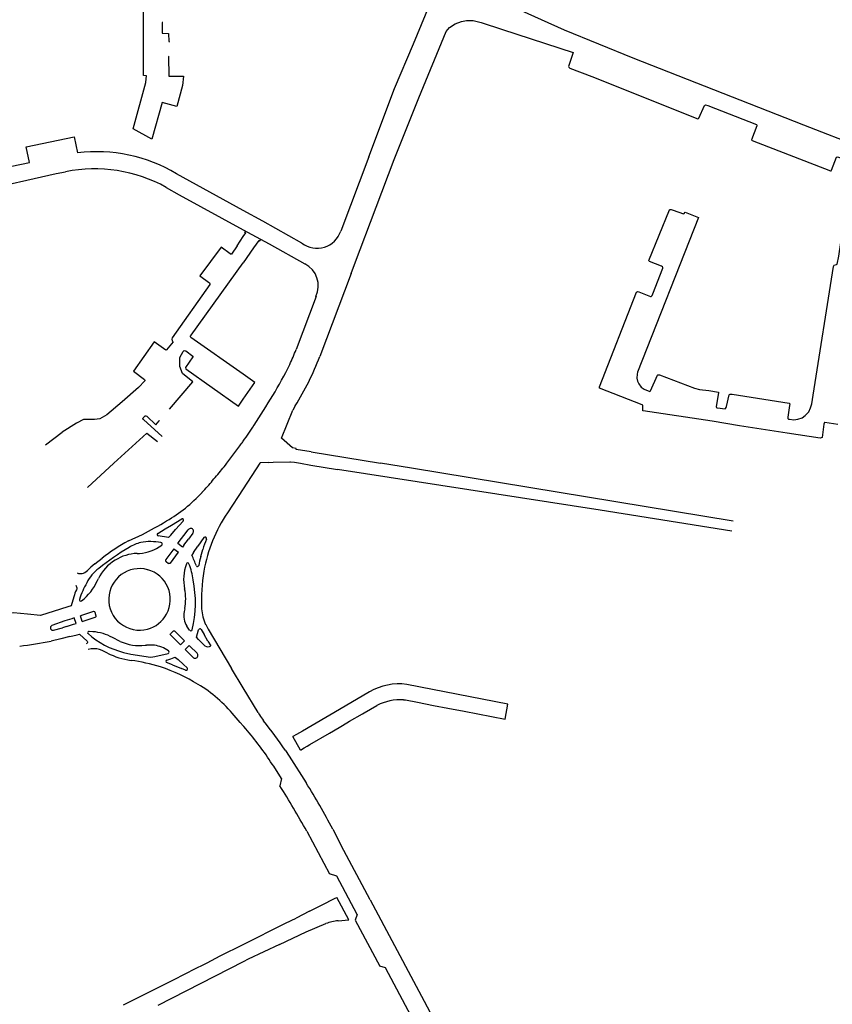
# Model space of a CAD drawing. Extents: x 148869 to 161638, y 453607 to 469810.
# Tile 1039 of 1056: x 159120.26 to 159122.89, y 459879.06 to 459882.26. Entities that reach past the tile are written whole.
import ezdxf

# ---------------------------------------------------------------- set-up
doc = ezdxf.new("R2010")
doc.units = 0
doc.layers.add('LKI_V01_KANTRIJWEG', color=252, linetype='CONTINUOUS')

msp = doc.modelspace()

# ---------------------------------------------------------------- linework, layer by layer
at = {"layer": 'LKI_V01_KANTRIJWEG'}
for p, q in [((159121.3901, 459881.814), (159121.2993, 459881.5727)), ((159121.3901, 459881.814), (159121.2993, 459881.5727)), ((159120.9831, 459881.6397), (159120.7669, 459881.759)), ((159120.9831, 459881.6397), (159120.7669, 459881.759)), ((159122.4592, 459881.6173), (159122.262, 459881.1151)), ((159122.4592, 459881.6173), (159122.262, 459881.1151)), ((159122.4161, 459881.634), (159122.4592, 459881.6173)), ((159122.4161, 459881.634), (159122.4592, 459881.6173)), ((159120.9632, 459881.5249), (159120.9831, 459881.5549)), ((159120.9632, 459881.5249), (159120.9831, 459881.5549)), ((159120.9831, 459881.5549), (159120.9915, 459881.5668)), ((159120.9831, 459881.5549), (159120.9915, 459881.5668)), ((159121.0339, 459881.5429), (159121.016, 459881.5185)), ((159121.0339, 459881.5429), (159121.016, 459881.5185)), ((159121.016, 459881.5185), (159120.9831, 459881.4695)), ((159121.016, 459881.5185), (159120.9831, 459881.4695)), ((159121.3333, 459881.4352), (159121.2318, 459881.166)), ((159121.3333, 459881.4352), (159121.2318, 459881.166)), ((159121.2191, 459881.3604), (159121.1547, 459881.1885)), ((159121.2191, 459881.3604), (159121.1547, 459881.1885)), ((159120.9677, 459881.0053), (159120.9831, 459881.0272)), ((159120.9677, 459881.0053), (159120.9831, 459881.0272)), ((159121.1519, 459881.0059), (159121.1438, 459880.992)), ((159121.1519, 459881.0059), (159121.1438, 459880.992)), ((159121.1072, 459880.9007), (159121.1438, 459880.992)), ((159121.1072, 459880.9007), (159121.1438, 459880.992)), ((159120.6595, 459880.9613), (159120.7202, 459880.9067)), ((159120.6595, 459880.9613), (159120.7202, 459880.9067)), ((159120.7109, 459880.9569), (159120.712, 459880.9582)), ((159120.7109, 459880.9569), (159120.712, 459880.9582)), ((159120.342, 459880.8789), (159120.3954, 459880.92)), ((159120.342, 459880.8789), (159120.3954, 459880.92)), ((159120.5635, 459880.8195), (159120.6707, 459880.9172)), ((159120.5635, 459880.8195), (159120.6707, 459880.9172)), ((159120.6707, 459880.9172), (159120.7051, 459880.8903)), ((159120.6707, 459880.9172), (159120.7051, 459880.8903)), ((159120.9297, 459880.8195), (159120.972, 459880.8759)), ((159120.9297, 459880.8195), (159120.972, 459880.8759)), ((159120.972, 459880.8759), (159120.9744, 459880.8792)), ((159120.972, 459880.8759), (159120.9744, 459880.8792)), ((159120.9744, 459880.8792), (159120.9768, 459880.8825)), ((159120.9744, 459880.8792), (159120.9768, 459880.8825)), ((159120.9768, 459880.8825), (159120.9792, 459880.8859)), ((159120.9768, 459880.8825), (159120.9792, 459880.8859)), ((159120.9792, 459880.8859), (159120.9816, 459880.8892)), ((159120.9792, 459880.8859), (159120.9816, 459880.8892)), ((159120.9816, 459880.8892), (159120.9831, 459880.8912)), ((159120.9816, 459880.8892), (159120.9831, 459880.8912)), ((159121.1429, 459880.8695), (159121.1072, 459880.9007)), ((159121.1429, 459880.8695), (159121.1072, 459880.9007)), ((159121.2032, 459880.8566), (159121.1542, 459880.8644)), ((159121.2032, 459880.8566), (159121.1542, 459880.8644)), ((159121.2032, 459880.8566), (159121.4282, 459880.8195)), ((159121.2032, 459880.8566), (159121.4282, 459880.8195)), ((159120.5635, 459880.8195), (159120.4778, 459880.7414)), ((159120.5635, 459880.8195), (159120.4778, 459880.7414)), ((159120.9171, 459880.8036), (159120.9211, 459880.8086)), ((159120.9171, 459880.8036), (159120.9211, 459880.8086)), ((159120.9211, 459880.8086), (159120.9252, 459880.8137)), ((159120.9211, 459880.8086), (159120.9252, 459880.8137)), ((159120.9252, 459880.8137), (159120.9297, 459880.8195)), ((159120.9252, 459880.8137), (159120.9297, 459880.8195)), ((159121.0373, 459880.8195), (159120.9831, 459880.7368)), ((159121.0373, 459880.8195), (159120.9831, 459880.7368)), ((159121.0384, 459880.8212), (159121.0373, 459880.8195)), ((159121.0384, 459880.8212), (159121.0373, 459880.8195)), ((159121.064, 459880.8218), (159121.0384, 459880.8212)), ((159121.064, 459880.8218), (159121.0384, 459880.8212)), ((159121.064, 459880.8218), (159121.0797, 459880.8229)), ((159121.064, 459880.8218), (159121.0797, 459880.8229)), ((159121.1367, 459880.8243), (159121.1488, 459880.8228)), ((159121.1367, 459880.8243), (159121.1488, 459880.8228)), ((159121.1488, 459880.8228), (159121.1684, 459880.8195)), ((159121.1488, 459880.8228), (159121.1684, 459880.8195)), ((159121.1684, 459880.8195), (159121.2018, 459880.8139)), ((159121.1684, 459880.8195), (159121.2018, 459880.8139)), ((159121.2018, 459880.8139), (159121.2885, 459880.7995)), ((159121.2018, 459880.8139), (159121.2885, 459880.7995)), ((159120.8923, 459880.7736), (159120.8964, 459880.7785)), ((159120.8923, 459880.7736), (159120.8964, 459880.7785)), ((159120.8964, 459880.7785), (159120.9006, 459880.7835)), ((159120.8964, 459880.7785), (159120.9006, 459880.7835)), ((159120.9006, 459880.7835), (159120.9047, 459880.7885)), ((159120.9006, 459880.7835), (159120.9047, 459880.7885)), ((159120.9047, 459880.7885), (159120.9089, 459880.7935)), ((159120.9047, 459880.7885), (159120.9089, 459880.7935)), ((159120.9089, 459880.7935), (159120.913, 459880.7985)), ((159120.9089, 459880.7935), (159120.913, 459880.7985)), ((159120.913, 459880.7985), (159120.9171, 459880.8036)), ((159120.913, 459880.7985), (159120.9171, 459880.8036)), ((159122.1405, 459880.6676), (159121.2885, 459880.7995)), ((159122.1405, 459880.6676), (159121.2885, 459880.7995)), ((159120.8624, 459880.7394), (159120.8667, 459880.7442)), ((159120.8624, 459880.7394), (159120.8667, 459880.7442)), ((159120.8667, 459880.7442), (159120.871, 459880.7491)), ((159120.8667, 459880.7442), (159120.871, 459880.7491)), ((159120.871, 459880.7491), (159120.8753, 459880.7539)), ((159120.871, 459880.7491), (159120.8753, 459880.7539)), ((159120.8753, 459880.7539), (159120.8796, 459880.7588)), ((159120.8753, 459880.7539), (159120.8796, 459880.7588)), ((159120.8796, 459880.7588), (159120.8838, 459880.7637)), ((159120.8796, 459880.7588), (159120.8838, 459880.7637)), ((159120.8838, 459880.7637), (159120.8881, 459880.7686)), ((159120.8838, 459880.7637), (159120.8881, 459880.7686)), ((159120.8881, 459880.7686), (159120.8923, 459880.7736)), ((159120.8881, 459880.7686), (159120.8923, 459880.7736)), ((159120.8493, 459880.725), (159120.8537, 459880.7297)), ((159120.8493, 459880.725), (159120.8537, 459880.7297)), ((159120.8537, 459880.7297), (159120.8581, 459880.7345)), ((159120.8537, 459880.7297), (159120.8581, 459880.7345)), ((159120.8581, 459880.7345), (159120.8624, 459880.7394)), ((159120.8581, 459880.7345), (159120.8624, 459880.7394)), ((159120.9831, 459880.7368), (159120.932, 459880.6588)), ((159120.9831, 459880.7368), (159120.932, 459880.6588)), ((159122.5673, 459880.5992), (159122.1405, 459880.6676)), ((159122.5673, 459880.5992), (159122.1405, 459880.6676)), ((159120.7886, 459880.6319), (159120.7638, 459880.6043)), ((159120.7886, 459880.6319), (159120.7638, 459880.6043)), ((159120.6105, 459880.5677), (159120.656, 459880.5888)), ((159120.6105, 459880.5677), (159120.656, 459880.5888)), ((159120.706, 459880.5922), (159120.7302, 459880.6064)), ((159120.706, 459880.5922), (159120.7302, 459880.6064)), ((159120.7477, 459880.5863), (159120.7638, 459880.6043)), ((159120.7477, 459880.5863), (159120.7638, 459880.6043)), ((159120.8196, 459880.5927), (159120.8053, 459880.5734)), ((159120.8196, 459880.5927), (159120.8053, 459880.5734)), ((159120.7907, 459880.5542), (159120.8053, 459880.5734)), ((159120.7907, 459880.5542), (159120.8053, 459880.5734)), ((159120.8221, 459880.5304), (159120.8359, 459880.5503)), ((159120.8221, 459880.5304), (159120.8359, 459880.5503)), ((159120.8551, 459880.5785), (159120.8359, 459880.5503)), ((159120.8551, 459880.5785), (159120.8359, 459880.5503)), ((159120.6386, 459880.5272), (159120.6464, 459880.5272)), ((159120.6386, 459880.5272), (159120.6464, 459880.5272)), ((159120.7581, 459880.5423), (159120.7317, 459880.5071)), ((159120.7581, 459880.5423), (159120.7317, 459880.5071)), ((159120.7467, 459880.4954), (159120.7731, 459880.5309)), ((159120.7467, 459880.4954), (159120.7731, 459880.5309)), ((159120.7581, 459880.5423), (159120.7731, 459880.5309)), ((159120.7581, 459880.5423), (159120.7731, 459880.5309)), ((159120.8221, 459880.5304), (159120.8163, 459880.5218)), ((159120.8221, 459880.5304), (159120.8163, 459880.5218)), ((159120.8451, 459880.517), (159120.8516, 459880.54)), ((159120.8451, 459880.517), (159120.8516, 459880.54)), ((159120.5015, 459880.4935), (159120.525, 459880.5115)), ((159120.5015, 459880.4935), (159120.525, 459880.5115)), ((159120.7326, 459880.5009), (159120.7406, 459880.4947)), ((159120.7326, 459880.5009), (159120.7406, 459880.4947)), ((159120.51, 459880.4388), (159120.5134, 459880.4453)), ((159120.51, 459880.4388), (159120.5134, 459880.4453)), ((159120.325, 459880.3259), (159120.283, 459880.3298)), ((159120.325, 459880.3259), (159120.283, 459880.3298)), ((159120.3907, 459880.3466), (159120.325, 459880.3259)), ((159120.3907, 459880.3466), (159120.325, 459880.3259)), ((159120.4137, 459880.3537), (159120.3907, 459880.3466)), ((159120.4137, 459880.3537), (159120.3907, 459880.3466)), ((159120.4972, 459880.3384), (159120.4554, 459880.3245)), ((159120.4972, 459880.3384), (159120.4554, 459880.3245)), ((159120.7933, 459880.3479), (159120.7915, 459880.3382)), ((159120.7933, 459880.3479), (159120.7915, 459880.3382)), ((159120.404, 459880.308), (159120.3625, 459880.2929)), ((159120.404, 459880.308), (159120.3625, 459880.2929)), ((159120.427, 459880.3154), (159120.404, 459880.308)), ((159120.427, 459880.3154), (159120.404, 459880.308)), ((159120.461, 459880.3065), (159120.4554, 459880.3245)), ((159120.461, 459880.3065), (159120.4554, 459880.3245)), ((159120.461, 459880.3065), (159120.5028, 459880.3204)), ((159120.461, 459880.3065), (159120.5028, 459880.3204)), ((159120.368, 459880.2781), (159120.3966, 459880.2857)), ((159120.368, 459880.2781), (159120.3966, 459880.2857)), ((159120.4101, 459880.2902), (159120.3966, 459880.2857)), ((159120.4101, 459880.2902), (159120.3966, 459880.2857)), ((159120.4765, 459880.2421), (159120.4523, 459880.265)), ((159120.4765, 459880.2421), (159120.4523, 459880.265)), ((159120.4952, 459880.2732), (159120.4833, 459880.2739)), ((159120.4952, 459880.2732), (159120.4833, 459880.2739)), ((159120.7613, 459880.2746), (159120.7926, 459880.2439)), ((159120.7613, 459880.2746), (159120.7926, 459880.2439)), ((159120.8092, 459880.2781), (159120.8, 459880.2912)), ((159120.8092, 459880.2781), (159120.8, 459880.2912)), ((159120.8467, 459880.2806), (159120.8568, 459880.2637)), ((159120.8467, 459880.2806), (159120.8568, 459880.2637)), ((159120.8687, 459880.2428), (159120.8568, 459880.2637)), ((159120.8687, 459880.2428), (159120.8568, 459880.2637)), ((159120.5842, 459880.2418), (159120.5595, 459880.2544)), ((159120.5842, 459880.2418), (159120.5595, 459880.2544)), ((159120.7794, 459880.2306), (159120.7477, 459880.2616)), ((159120.7794, 459880.2306), (159120.7477, 459880.2616)), ((159120.7794, 459880.2306), (159120.7926, 459880.2439)), ((159120.7794, 459880.2306), (159120.7926, 459880.2439)), ((159120.8687, 459880.2428), (159120.8784, 459880.2274)), ((159120.8687, 459880.2428), (159120.8784, 459880.2274)), ((159120.6648, 459880.2291), (159120.6691, 459880.2296)), ((159120.6648, 459880.2291), (159120.6691, 459880.2296)), ((159120.6962, 459880.1929), (159120.7396, 459880.2028)), ((159120.6962, 459880.1929), (159120.7396, 459880.2028)), ((159120.8, 459880.21), (159120.8172, 459880.1932)), ((159120.8, 459880.21), (159120.8172, 459880.1932)), ((159120.7538, 459880.1662), (159120.7346, 459880.1728)), ((159120.7538, 459880.1662), (159120.7346, 459880.1728)), ((159120.8199, 459880.1903), (159120.8172, 459880.1932)), ((159120.8199, 459880.1903), (159120.8172, 459880.1932)), ((159120.7538, 459880.1662), (159120.7831, 459880.1535)), ((159120.7538, 459880.1662), (159120.7831, 459880.1535)), ((159120.7963, 459880.1484), (159120.7831, 459880.1535)), ((159120.7963, 459880.1484), (159120.7831, 459880.1535)), ((159120.9831, 459880.091), (159120.9455, 459880.1539)), ((159120.9831, 459880.091), (159120.9455, 459880.1539)), ((159121.0312, 459880.0106), (159120.9831, 459880.091)), ((159121.0312, 459880.0106), (159120.9831, 459880.091)), ((159121.5479, 459880.0441), (159121.6006, 459880.0338)), ((159121.5479, 459880.0441), (159121.6006, 459880.0338)), ((159121.0312, 459880.0106), (159121.0361, 459880.0031)), ((159121.0312, 459880.0106), (159121.0361, 459880.0031)), ((159121.3698, 459880.0067), (159121.3752, 459880.0099)), ((159121.3698, 459880.0067), (159121.3752, 459880.0099)), ((159121.3752, 459880.0099), (159121.4168, 459880.0342)), ((159121.3752, 459880.0099), (159121.4168, 459880.0342)), ((159121.6006, 459880.0338), (159121.6463, 459880.0254)), ((159121.6006, 459880.0338), (159121.6463, 459880.0254)), ((159121.6463, 459880.0254), (159121.7001, 459880.015)), ((159121.6463, 459880.0254), (159121.7001, 459880.015)), ((159121.7001, 459880.015), (159121.7436, 459880.007)), ((159121.7001, 459880.015), (159121.7436, 459880.007)), ((159120.9736, 459879.9786), (159120.954, 459880.001)), ((159120.9736, 459879.9786), (159120.954, 459880.001)), ((159120.9831, 459879.9678), (159120.9736, 459879.9786)), ((159120.9831, 459879.9678), (159120.9736, 459879.9786)), ((159121.3049, 459879.9688), (159121.3282, 459879.9824)), ((159121.3049, 459879.9688), (159121.3282, 459879.9824)), ((159121.3282, 459879.9824), (159121.3698, 459880.0067)), ((159121.3282, 459879.9824), (159121.3698, 459880.0067)), ((159120.9831, 459879.9678), (159120.9854, 459879.9651)), ((159120.9831, 459879.9678), (159120.9854, 459879.9651)), ((159120.9912, 459879.9584), (159120.9854, 459879.9651)), ((159120.9912, 459879.9584), (159120.9854, 459879.9651)), ((159120.997, 459879.9515), (159120.9912, 459879.9584)), ((159120.997, 459879.9515), (159120.9912, 459879.9584)), ((159121.0027, 459879.9447), (159120.997, 459879.9515)), ((159121.0027, 459879.9447), (159120.997, 459879.9515)), ((159121.0084, 459879.9378), (159121.0027, 459879.9447)), ((159121.0084, 459879.9378), (159121.0027, 459879.9447)), ((159121.165, 459879.9448), (159121.1554, 459879.9393)), ((159121.165, 459879.9448), (159121.1554, 459879.9393)), ((159121.1748, 459879.9507), (159121.165, 459879.9448)), ((159121.1748, 459879.9507), (159121.165, 459879.9448)), ((159121.1994, 459879.9071), (159121.2631, 459879.9444)), ((159121.1994, 459879.9071), (159121.2631, 459879.9444)), ((159121.014, 459879.9308), (159121.0084, 459879.9378)), ((159121.014, 459879.9308), (159121.0084, 459879.9378)), ((159121.0196, 459879.9238), (159121.014, 459879.9308)), ((159121.0196, 459879.9238), (159121.014, 459879.9308)), ((159121.0251, 459879.9168), (159121.0196, 459879.9238)), ((159121.0251, 459879.9168), (159121.0196, 459879.9238)), ((159121.0305, 459879.9097), (159121.0251, 459879.9168)), ((159121.0305, 459879.9097), (159121.0251, 459879.9168)), ((159121.1554, 459879.9393), (159121.1438, 459879.9329)), ((159121.1554, 459879.9393), (159121.1438, 459879.9329)), ((159121.1689, 459879.8893), (159121.1438, 459879.9329)), ((159121.1689, 459879.8893), (159121.1438, 459879.9329)), ((159121.0359, 459879.9025), (159121.0305, 459879.9097)), ((159121.0359, 459879.9025), (159121.0305, 459879.9097)), ((159121.0412, 459879.8954), (159121.0359, 459879.9025)), ((159121.0412, 459879.8954), (159121.0359, 459879.9025)), ((159121.0465, 459879.8881), (159121.0412, 459879.8954)), ((159121.0465, 459879.8881), (159121.0412, 459879.8954)), ((159121.0517, 459879.8809), (159121.0465, 459879.8881)), ((159121.0517, 459879.8809), (159121.0465, 459879.8881)), ((159121.0569, 459879.8736), (159121.0517, 459879.8809)), ((159121.0569, 459879.8736), (159121.0517, 459879.8809)), ((159121.1689, 459879.8893), (159121.1806, 459879.8961)), ((159121.1689, 459879.8893), (159121.1806, 459879.8961)), ((159121.1806, 459879.8961), (159121.1903, 459879.9018)), ((159121.1806, 459879.8961), (159121.1903, 459879.9018)), ((159121.1903, 459879.9018), (159121.1994, 459879.9071)), ((159121.1903, 459879.9018), (159121.1994, 459879.9071)), ((159121.062, 459879.8662), (159121.0569, 459879.8736)), ((159121.062, 459879.8662), (159121.0569, 459879.8736)), ((159121.067, 459879.8588), (159121.062, 459879.8662)), ((159121.067, 459879.8588), (159121.062, 459879.8662)), ((159121.072, 459879.8514), (159121.067, 459879.8588)), ((159121.072, 459879.8514), (159121.067, 459879.8588)), ((159121.0769, 459879.8439), (159121.072, 459879.8514)), ((159121.0769, 459879.8439), (159121.072, 459879.8514)), ((159121.0818, 459879.8364), (159121.0769, 459879.8439)), ((159121.0818, 459879.8364), (159121.0769, 459879.8439)), ((159121.1075, 459879.7965), (159121.0818, 459879.8364)), ((159121.1075, 459879.7965), (159121.0818, 459879.8364)), ((159121.1075, 459879.7965), (159121.1017, 459879.7733)), ((159121.1075, 459879.7965), (159121.1017, 459879.7733)), ((159121.1889, 459879.626), (159121.2627, 459879.4871)), ((159121.1889, 459879.626), (159121.2627, 459879.4871)), ((159121.2733, 459879.6324), (159121.3012, 459879.5799)), ((159121.2733, 459879.6324), (159121.3012, 459879.5799)), ((159121.3948, 459879.4037), (159121.3012, 459879.5799)), ((159121.3948, 459879.4037), (159121.3012, 459879.5799)), ((159121.2864, 459879.4799), (159121.2627, 459879.4871)), ((159121.2864, 459879.4799), (159121.2627, 459879.4871)), ((159121.3522, 459879.3558), (159121.2864, 459879.4799)), ((159121.3522, 459879.3558), (159121.2864, 459879.4799)), ((159121.2371, 459879.3861), (159121.2809, 459879.4082)), ((159121.2371, 459879.3861), (159121.2809, 459879.4082)), ((159121.2809, 459879.4082), (159121.2868, 459879.4112)), ((159121.2809, 459879.4082), (159121.2868, 459879.4112)), ((159121.3251, 459879.3383), (159121.2868, 459879.4112)), ((159121.3251, 459879.3383), (159121.2868, 459879.4112)), ((159121.3948, 459879.4037), (159121.6425, 459878.9394)), ((159121.3948, 459879.4037), (159121.6425, 459878.9394)), ((159121.1983, 459879.3664), (159121.2266, 459879.3803)), ((159121.1983, 459879.3664), (159121.2266, 459879.3803)), ((159121.2266, 459879.3803), (159121.2371, 459879.3861)), ((159121.2266, 459879.3803), (159121.2371, 459879.3861)), ((159121.1983, 459879.3664), (159121.1543, 459879.3443)), ((159121.1983, 459879.3664), (159121.1543, 459879.3443)), ((159121.291, 459879.3355), (159121.3251, 459879.3383)), ((159121.291, 459879.3355), (159121.3251, 459879.3383)), ((159120.9831, 459879.2023), (159120.7065, 459879.0605)), ((159120.9831, 459879.2023), (159120.7065, 459879.0605)), ((159121.4444, 459879.183), (159121.4266, 459879.1886)), ((159121.4444, 459879.183), (159121.4266, 459879.1886)), ((159121.6537, 459878.7904), (159121.4444, 459879.183)), ((159121.6537, 459878.7904), (159121.4444, 459879.183))]:
    msp.add_line(p, q, dxfattribs=at)
for points in [[(159121.3901, 459881.814), (159121.474, 459882.0355), (159121.5358, 459882.1804), (159121.6211, 459882.3879), (159121.729, 459882.6262), (159121.8173, 459882.816), (159121.8533, 459882.8921)], [(159121.3901, 459881.814), (159121.474, 459882.0355), (159121.5358, 459882.1804), (159121.6211, 459882.3879), (159121.729, 459882.6262), (159121.8173, 459882.816), (159121.8533, 459882.8921)], [(159121.7276, 459882.4241), (159121.722, 459882.4066), (159121.7243, 459882.3919), (159121.7332, 459882.3731), (159121.7517, 459882.3541), (159121.7743, 459882.3395), (159121.8532, 459882.3026), (159122.0243, 459882.2254), (159122.247, 459882.1351), (159122.8001, 459881.9175), (159122.9892, 459881.8444), (159122.9959, 459881.8436), (159123.0945, 459881.8554), (159123.0967, 459881.8509), (159123.1006, 459881.8477), (159123.1596, 459881.8246), (159123.6114, 459881.6477), (159123.8182, 459881.5661), (159123.8461, 459881.5537), (159123.8997, 459881.5273), (159123.9609, 459881.4942), (159124.0126, 459881.4636), (159124.0832, 459881.4199), (159124.1312, 459881.3876)], [(159121.7276, 459882.4241), (159121.722, 459882.4066), (159121.7243, 459882.3919), (159121.7332, 459882.3731), (159121.7517, 459882.3541), (159121.7743, 459882.3395), (159121.8532, 459882.3026), (159122.0243, 459882.2254), (159122.247, 459882.1351), (159122.8001, 459881.9175), (159122.9892, 459881.8444), (159122.9959, 459881.8436), (159123.0945, 459881.8554), (159123.0967, 459881.8509), (159123.1006, 459881.8477), (159123.1596, 459881.8246), (159123.6114, 459881.6477), (159123.8182, 459881.5661), (159123.8461, 459881.5537), (159123.8997, 459881.5273), (159123.9609, 459881.4942), (159124.0126, 459881.4636), (159124.0832, 459881.4199), (159124.1312, 459881.3876)], [(159120.6265, 459881.9049), (159120.667, 459882.0551), (159120.668, 459882.0666), (159120.669, 459882.0771), (159120.6591, 459882.0781), (159120.6593, 459882.3193), (159120.6449, 459882.3343), (159120.6269, 459882.3343), (159120.6255, 459882.3528), (159120.611, 459882.3533), (159120.6105, 459882.3878), (159120.61, 459882.3868)], [(159120.6265, 459881.9049), (159120.667, 459882.0551), (159120.668, 459882.0666), (159120.669, 459882.0771), (159120.6591, 459882.0781), (159120.6593, 459882.3193), (159120.6449, 459882.3343), (159120.6269, 459882.3343), (159120.6255, 459882.3528), (159120.611, 459882.3533), (159120.6105, 459882.3878), (159120.61, 459882.3868)], [(159120.7221, 459882.2493), (159120.7204, 459882.2493), (159120.7204, 459882.2148), (159120.7409, 459882.2141), (159120.7413, 459882.1877), (159120.7435, 459882.1869)], [(159120.7221, 459882.2493), (159120.7204, 459882.2493), (159120.7204, 459882.2148), (159120.7409, 459882.2141), (159120.7413, 459882.1877), (159120.7435, 459882.1869)], [(159121.6411, 459882.2202), (159121.6525, 459882.2339), (159121.6707, 459882.2452), (159121.6907, 459882.2527), (159121.7071, 459882.256), (159121.7285, 459882.256), (159121.7542, 459882.2495), (159121.824, 459882.2273), (159122.0529, 459882.1524), (159122.0384, 459882.1064), (159122.0391, 459882.1042), (159122.0419, 459882.1019), (159122.1132, 459882.0741), (159122.4578, 459881.9375), (159122.4593, 459881.9379), (159122.4604, 459881.9388), (159122.4792, 459881.9808), (159122.482, 459881.9828), (159122.4899, 459881.9806), (159122.6477, 459881.9186), (159122.6487, 459881.9169), (159122.6486, 459881.9148), (159122.6319, 459881.8689), (159122.634, 459881.8673), (159122.8879, 459881.7687), (159122.8894, 459881.7686)], [(159121.6411, 459882.2202), (159121.6525, 459882.2339), (159121.6707, 459882.2452), (159121.6907, 459882.2527), (159121.7071, 459882.256), (159121.7285, 459882.256), (159121.7542, 459882.2495), (159121.824, 459882.2273), (159122.0529, 459882.1524), (159122.0384, 459882.1064), (159122.0391, 459882.1042), (159122.0419, 459882.1019), (159122.1132, 459882.0741), (159122.4578, 459881.9375), (159122.4593, 459881.9379), (159122.4604, 459881.9388), (159122.4792, 459881.9808), (159122.482, 459881.9828), (159122.4899, 459881.9806), (159122.6477, 459881.9186), (159122.6487, 459881.9169), (159122.6486, 459881.9148), (159122.6319, 459881.8689), (159122.634, 459881.8673), (159122.8879, 459881.7687), (159122.8894, 459881.7686)], [(159121.4146, 459881.6504), (159121.4728, 459881.8055), (159121.5522, 459882.0057), (159121.6411, 459882.2202)], [(159121.4146, 459881.6504), (159121.4728, 459881.8055), (159121.5522, 459882.0057), (159121.6411, 459882.2202)], [(159120.7429, 459882.1384), (159120.741, 459882.1392), (159120.7414, 459882.0757), (159120.7898, 459882.0759), (159120.7858, 459882.0449), (159120.7673, 459881.9771), (159120.7202, 459881.99), (159120.6866, 459881.8715), (159120.6265, 459881.9049)], [(159120.7429, 459882.1384), (159120.741, 459882.1392), (159120.7414, 459882.0757), (159120.7898, 459882.0759), (159120.7858, 459882.0449), (159120.7673, 459881.9771), (159120.7202, 459881.99), (159120.6866, 459881.8715), (159120.6265, 459881.9049)], [(159120.1429, 459881.7648), (159120.2894, 459881.7957), (159120.2794, 459881.846), (159120.4347, 459881.8791), (159120.4459, 459881.827)], [(159120.1429, 459881.7648), (159120.2894, 459881.7957), (159120.2794, 459881.846), (159120.4347, 459881.8791), (159120.4459, 459881.827)], [(159122.8894, 459881.7686), (159122.8908, 459881.7702), (159122.9073, 459881.8125), (159122.9101, 459881.8139), (159122.9135, 459881.8132), (159122.9531, 459881.7981), (159122.9545, 459881.7965), (159122.9564, 459881.791)], [(159122.8894, 459881.7686), (159122.8908, 459881.7702), (159122.9073, 459881.8125), (159122.9101, 459881.8139), (159122.9135, 459881.8132), (159122.9531, 459881.7981), (159122.9545, 459881.7965), (159122.9564, 459881.791)], [(159120.1654, 459881.7126), (159120.2811, 459881.7383), (159120.3768, 459881.7592), (159120.4071, 459881.7651)], [(159120.1654, 459881.7126), (159120.2811, 459881.7383), (159120.3768, 459881.7592), (159120.4071, 459881.7651)], [(159120.7332, 459881.7148), (159120.775, 459881.691), (159120.9831, 459881.5769)], [(159120.7332, 459881.7148), (159120.775, 459881.691), (159120.9831, 459881.5769)], [(159122.7547, 459881.0073), (159122.7493, 459880.9695), (159122.7497, 459880.9653), (159122.7518, 459880.9631), (159122.7545, 459880.9622), (159122.7683, 459880.9609), (159122.7821, 459880.9628), (159122.7959, 459880.9675), (159122.8056, 459880.9744), (159122.8173, 459880.9867), (159122.8229, 459880.9994), (159122.8268, 459881.0123), (159122.8317, 459881.0403), (159122.8977, 459881.4585), (159122.8991, 459881.4626), (159122.9074, 459881.4641), (159122.9094, 459881.4657), (159122.9142, 459881.4919), (159122.9293, 459881.5874), (159122.9478, 459881.7083)], [(159122.7547, 459881.0073), (159122.7493, 459880.9695), (159122.7497, 459880.9653), (159122.7518, 459880.9631), (159122.7545, 459880.9622), (159122.7683, 459880.9609), (159122.7821, 459880.9628), (159122.7959, 459880.9675), (159122.8056, 459880.9744), (159122.8173, 459880.9867), (159122.8229, 459880.9994), (159122.8268, 459881.0123), (159122.8317, 459881.0403), (159122.8977, 459881.4585), (159122.8991, 459881.4626), (159122.9074, 459881.4641), (159122.9094, 459881.4657), (159122.9142, 459881.4919), (159122.9293, 459881.5874), (159122.9478, 459881.7083)], [(159121.1735, 459881.5341), (159121.0467, 459881.6046), (159120.9831, 459881.6397)], [(159121.1735, 459881.5341), (159121.0467, 459881.6046), (159120.9831, 459881.6397)], [(159121.3333, 459881.4352), (159121.3439, 459881.4644), (159121.4146, 459881.6504)], [(159121.3333, 459881.4352), (159121.3439, 459881.4644), (159121.4146, 459881.6504)], [(159122.5921, 459880.9411), (159122.504, 459880.9558), (159122.2797, 459880.9894), (159122.2788, 459880.9901), (159122.2789, 459881.0079), (159122.2769, 459881.0096), (159122.1387, 459881.063), (159122.1382, 459881.0648), (159122.1385, 459881.068), (159122.2588, 459881.3751), (159122.2605, 459881.3763), (159122.2621, 459881.3764), (159122.2662, 459881.3753), (159122.3044, 459881.3609), (159122.306, 459881.361), (159122.3089, 459881.3636), (159122.3117, 459881.3697), (159122.3437, 459881.4526), (159122.3437, 459881.4547), (159122.3427, 459881.4564), (159122.3393, 459881.4588), (159122.3004, 459881.4739), (159122.2991, 459881.4758), (159122.2989, 459881.4776), (159122.3658, 459881.6417), (159122.3681, 459881.6431), (159122.3711, 459881.6431), (159122.377, 459881.6413)], [(159122.5921, 459880.9411), (159122.504, 459880.9558), (159122.2797, 459880.9894), (159122.2788, 459880.9901), (159122.2789, 459881.0079), (159122.2769, 459881.0096), (159122.1387, 459881.063), (159122.1382, 459881.0648), (159122.1385, 459881.068), (159122.2588, 459881.3751), (159122.2605, 459881.3763), (159122.2621, 459881.3764), (159122.2662, 459881.3753), (159122.3044, 459881.3609), (159122.306, 459881.361), (159122.3089, 459881.3636), (159122.3117, 459881.3697), (159122.3437, 459881.4526), (159122.3437, 459881.4547), (159122.3427, 459881.4564), (159122.3393, 459881.4588), (159122.3004, 459881.4739), (159122.2991, 459881.4758), (159122.2989, 459881.4776), (159122.3658, 459881.6417), (159122.3681, 459881.6431), (159122.3711, 459881.6431), (159122.377, 459881.6413)], [(159122.377, 459881.6413), (159122.4109, 459881.6287), (159122.4131, 459881.6297), (159122.4161, 459881.634)], [(159122.377, 459881.6413), (159122.4109, 459881.6287), (159122.4131, 459881.6297), (159122.4161, 459881.634)], [(159120.9831, 459881.5769), (159121.0667, 459881.5314), (159121.1828, 459881.467)], [(159120.9831, 459881.5769), (159121.0667, 459881.5314), (159121.1828, 459881.467)], [(159120.9915, 459881.5668), (159120.9886, 459881.5686), (159120.9906, 459881.5729)], [(159120.9915, 459881.5668), (159120.9886, 459881.5686), (159120.9906, 459881.5729)], [(159121.0339, 459881.5429), (159121.0367, 459881.5413), (159121.0398, 459881.546)], [(159121.0339, 459881.5429), (159121.0367, 459881.5413), (159121.0398, 459881.546)], [(159120.9632, 459881.5249), (159120.9445, 459881.4985), (159120.9421, 459881.4984), (159120.9405, 459881.4989), (159120.9112, 459881.5204), (159120.8423, 459881.4275), (159120.8741, 459881.4045), (159120.8749, 459881.4024), (159120.8746, 459881.4001), (159120.7523, 459881.227), (159120.751, 459881.2219), (159120.7527, 459881.2172), (159120.7557, 459881.2141), (159120.734, 459881.1872), (159120.7318, 459881.1871), (159120.6941, 459881.2133), (159120.6267, 459881.1179), (159120.6629, 459881.0917), (159120.6642, 459881.0894), (159120.664, 459881.0866), (159120.6439, 459881.0657), (159120.5906, 459881.0194), (159120.5402, 459880.9769), (159120.5183, 459880.964), (159120.5003, 459880.9617), (159120.4647, 459880.9613)], [(159120.9632, 459881.5249), (159120.9445, 459881.4985), (159120.9421, 459881.4984), (159120.9405, 459881.4989), (159120.9112, 459881.5204), (159120.8423, 459881.4275), (159120.8741, 459881.4045), (159120.8749, 459881.4024), (159120.8746, 459881.4001), (159120.7523, 459881.227), (159120.751, 459881.2219), (159120.7527, 459881.2172), (159120.7557, 459881.2141), (159120.734, 459881.1872), (159120.7318, 459881.1871), (159120.6941, 459881.2133), (159120.6267, 459881.1179), (159120.6629, 459881.0917), (159120.6642, 459881.0894), (159120.664, 459881.0866), (159120.6439, 459881.0657), (159120.5906, 459881.0194), (159120.5402, 459880.9769), (159120.5183, 459880.964), (159120.5003, 459880.9617), (159120.4647, 459880.9613)], [(159120.9831, 459881.109), (159120.8133, 459881.2279), (159120.8125, 459881.2303), (159120.8124, 459881.2327), (159120.814, 459881.2355), (159120.9831, 459881.4695)], [(159120.9831, 459881.109), (159120.8133, 459881.2279), (159120.8125, 459881.2303), (159120.8124, 459881.2327), (159120.814, 459881.2355), (159120.9831, 459881.4695)], [(159120.7434, 459880.9948), (159120.8194, 459881.0835), (159120.7859, 459881.1113), (159120.7775, 459881.1335), (159120.7773, 459881.1628), (159120.7887, 459881.1826), (159120.7918, 459881.1857), (159120.7969, 459881.1846), (159120.8196, 459881.1673), (159120.8196, 459881.1645), (159120.7955, 459881.13), (159120.7973, 459881.1256), (159120.9677, 459881.0053)], [(159120.7434, 459880.9948), (159120.8194, 459881.0835), (159120.7859, 459881.1113), (159120.7775, 459881.1335), (159120.7773, 459881.1628), (159120.7887, 459881.1826), (159120.7918, 459881.1857), (159120.7969, 459881.1846), (159120.8196, 459881.1673), (159120.8196, 459881.1645), (159120.7955, 459881.13), (159120.7973, 459881.1256), (159120.9677, 459881.0053)], [(159120.9831, 459881.0272), (159121.0212, 459881.0814), (159120.9831, 459881.109)], [(159120.9831, 459881.0272), (159121.0212, 459881.0814), (159120.9831, 459881.109)], [(159122.262, 459881.1151), (159122.2605, 459881.1086), (159122.2598, 459881.0955), (159122.262, 459881.0858), (159122.2663, 459881.077), (159122.2739, 459881.0667), (159122.2837, 459881.0601), (159122.2962, 459881.0542), (159122.3014, 459881.0528), (159122.3041, 459881.0551), (159122.3262, 459881.1053), (159122.328, 459881.1064), (159122.3327, 459881.1068), (159122.4464, 459881.0628), (159122.4631, 459881.0588), (159122.4934, 459881.0553), (159122.5241, 459881.0505), (159122.5245, 459881.0495), (159122.517, 459881.003), (159122.5176, 459881.0008), (159122.5186, 459881), (159122.521, 459880.9994), (159122.5458, 459880.9966), (159122.5474, 459880.9977), (159122.5494, 459881.0004), (159122.5507, 459881.0033), (159122.559, 459881.0419)], [(159122.262, 459881.1151), (159122.2605, 459881.1086), (159122.2598, 459881.0955), (159122.262, 459881.0858), (159122.2663, 459881.077), (159122.2739, 459881.0667), (159122.2837, 459881.0601), (159122.2962, 459881.0542), (159122.3014, 459881.0528), (159122.3041, 459881.0551), (159122.3262, 459881.1053), (159122.328, 459881.1064), (159122.3327, 459881.1068), (159122.4464, 459881.0628), (159122.4631, 459881.0588), (159122.4934, 459881.0553), (159122.5241, 459881.0505), (159122.5245, 459881.0495), (159122.517, 459881.003), (159122.5176, 459881.0008), (159122.5186, 459881), (159122.521, 459880.9994), (159122.5458, 459880.9966), (159122.5474, 459880.9977), (159122.5494, 459881.0004), (159122.5507, 459881.0033), (159122.559, 459881.0419)], [(159122.559, 459881.0419), (159122.5601, 459881.0428), (159122.5624, 459881.0433), (159122.5687, 459881.0433), (159122.7536, 459881.0142), (159122.7548, 459881.0135), (159122.7553, 459881.0121), (159122.7547, 459881.0073)], [(159122.559, 459881.0419), (159122.5601, 459881.0428), (159122.5624, 459881.0433), (159122.5687, 459881.0433), (159122.7536, 459881.0142), (159122.7548, 459881.0135), (159122.7553, 459881.0121), (159122.7547, 459881.0073)], [(159120.6595, 459880.9613), (159120.6579, 459880.9649), (159120.6582, 459880.9672), (159120.6653, 459880.9736), (159120.6676, 459880.9734), (159120.6703, 459880.9721), (159120.6999, 459880.944), (159120.7109, 459880.9569)], [(159120.6595, 459880.9613), (159120.6579, 459880.9649), (159120.6582, 459880.9672), (159120.6653, 459880.9736), (159120.6676, 459880.9734), (159120.6703, 459880.9721), (159120.6999, 459880.944), (159120.7109, 459880.9569)], [(159120.4647, 459880.9613), (159120.4421, 459880.9497), (159120.3954, 459880.92)], [(159120.4647, 459880.9613), (159120.4421, 459880.9497), (159120.3954, 459880.92)], [(159122.868, 459880.9516), (159122.867, 459880.9499), (159122.8662, 459880.9462), (159122.8602, 459880.9037), (159122.8577, 459880.9018), (159122.8546, 459880.9007), (159122.7473, 459880.9178), (159122.5921, 459880.9411)], [(159122.868, 459880.9516), (159122.867, 459880.9499), (159122.8662, 459880.9462), (159122.8602, 459880.9037), (159122.8577, 459880.9018), (159122.8546, 459880.9007), (159122.7473, 459880.9178), (159122.5921, 459880.9411)], [(159122.9117, 459880.9458), (159122.8689, 459880.9518), (159122.868, 459880.9516)], [(159122.9117, 459880.9458), (159122.8689, 459880.9518), (159122.868, 459880.9516)], [(159121.1542, 459880.8644), (159121.1547, 459880.8673), (159121.1429, 459880.8695)], [(159121.1542, 459880.8644), (159121.1547, 459880.8673), (159121.1429, 459880.8695)], [(159121.0797, 459880.8229), (159121.1337, 459880.8245), (159121.1367, 459880.8243)], [(159121.0797, 459880.8229), (159121.1337, 459880.8245), (159121.1367, 459880.8243)], [(159122.5725, 459880.6322), (159121.5291, 459880.8036), (159121.4282, 459880.8195)], [(159122.5725, 459880.6322), (159121.5291, 459880.8036), (159121.4282, 459880.8195)], [(159120.7302, 459880.6064), (159120.7507, 459880.619), (159120.7836, 459880.6396)], [(159120.7302, 459880.6064), (159120.7507, 459880.619), (159120.7836, 459880.6396)], [(159120.7477, 459880.5863), (159120.7404, 459880.5783), (159120.7072, 459880.5841)], [(159120.7477, 459880.5863), (159120.7404, 459880.5783), (159120.7072, 459880.5841)], [(159120.7756, 459880.5654), (159120.7902, 459880.5851), (159120.8045, 459880.604)], [(159120.7756, 459880.5654), (159120.7902, 459880.5851), (159120.8045, 459880.604)], [(159120.7907, 459880.5542), (159120.786, 459880.5479), (159120.7707, 459880.5592), (159120.7756, 459880.5654)], [(159120.7907, 459880.5542), (159120.786, 459880.5479), (159120.7707, 459880.5592), (159120.7756, 459880.5654)], [(159120.7467, 459880.4954), (159120.7446, 459880.494), (159120.7406, 459880.4947)], [(159120.7467, 459880.4954), (159120.7446, 459880.494), (159120.7406, 459880.4947)], [(159120.4441, 459880.464), (159120.4493, 459880.4622), (159120.4548, 459880.4615), (159120.4602, 459880.462)], [(159120.4441, 459880.464), (159120.4493, 459880.4622), (159120.4548, 459880.4615), (159120.4602, 459880.462)], [(159120.4397, 459880.424), (159120.4416, 459880.4213), (159120.4428, 459880.4184), (159120.4432, 459880.4152), (159120.4429, 459880.412), (159120.4419, 459880.4089)], [(159120.4397, 459880.424), (159120.4416, 459880.4213), (159120.4428, 459880.4184), (159120.4432, 459880.4152), (159120.4429, 459880.412), (159120.4419, 459880.4089)], [(159120.4338, 459880.3867), (159120.425, 459880.3573), (159120.4137, 459880.3537)], [(159120.4338, 459880.3867), (159120.425, 459880.3573), (159120.4137, 459880.3537)], [(159120.283, 459880.3298), (159120.2384, 459880.3342), (159120.194, 459880.3266)], [(159120.283, 459880.3298), (159120.2384, 459880.3342), (159120.194, 459880.3266)], [(159120.5028, 459880.3204), (159120.5045, 459880.3211), (159120.5056, 459880.3223), (159120.5061, 459880.3238), (159120.5028, 459880.3355), (159120.5019, 459880.3371), (159120.4989, 459880.3386), (159120.4972, 459880.3384)], [(159120.5028, 459880.3204), (159120.5045, 459880.3211), (159120.5056, 459880.3223), (159120.5061, 459880.3238), (159120.5028, 459880.3355), (159120.5019, 459880.3371), (159120.4989, 459880.3386), (159120.4972, 459880.3384)], [(159120.4101, 459880.2902), (159120.433, 459880.2974), (159120.4408, 459880.2999), (159120.4345, 459880.318), (159120.427, 459880.3154)], [(159120.4101, 459880.2902), (159120.433, 459880.2974), (159120.4408, 459880.2999), (159120.4345, 459880.318), (159120.427, 459880.3154)], [(159120.8613, 459880.2963), (159120.8697, 459880.2811), (159120.9455, 459880.1539)], [(159120.8613, 459880.2963), (159120.8697, 459880.2811), (159120.9455, 459880.1539)], [(159120.421, 459880.2575), (159120.4443, 459880.263), (159120.4523, 459880.265)], [(159120.421, 459880.2575), (159120.4443, 459880.263), (159120.4523, 459880.265)], [(159120.7477, 459880.2616), (159120.7465, 459880.2646), (159120.7469, 459880.2664), (159120.7566, 459880.2756), (159120.7584, 459880.2759), (159120.7599, 459880.2756), (159120.7613, 459880.2746)], [(159120.7477, 459880.2616), (159120.7465, 459880.2646), (159120.7469, 459880.2664), (159120.7566, 459880.2756), (159120.7584, 459880.2759), (159120.7599, 459880.2756), (159120.7613, 459880.2746)], [(159120.8586, 459880.2271), (159120.8383, 459880.2478), (159120.8314, 459880.2557), (159120.8384, 459880.2796)], [(159120.8586, 459880.2271), (159120.8383, 459880.2478), (159120.8314, 459880.2557), (159120.8384, 459880.2796)], [(159120.421, 459880.2575), (159120.391, 459880.2498), (159120.3597, 459880.2428)], [(159120.421, 459880.2575), (159120.391, 459880.2498), (159120.3597, 459880.2428)], [(159120.4765, 459880.2421), (159120.4776, 459880.2403), (159120.4779, 459880.2383), (159120.4773, 459880.2364), (159120.4759, 459880.2348), (159120.474, 459880.234)], [(159120.4765, 459880.2421), (159120.4776, 459880.2403), (159120.4779, 459880.2383), (159120.4773, 459880.2364), (159120.4759, 459880.2348), (159120.474, 459880.234)], [(159120.5423, 459880.2036), (159120.5257, 459880.2121), (159120.517, 459880.2153), (159120.5079, 459880.2172), (159120.4987, 459880.2178), (159120.4895, 459880.2171), (159120.4805, 459880.215)], [(159120.5423, 459880.2036), (159120.5257, 459880.2121), (159120.517, 459880.2153), (159120.5079, 459880.2172), (159120.4987, 459880.2178), (159120.4895, 459880.2171), (159120.4805, 459880.215)], [(159120.5946, 459880.2061), (159120.6189, 459880.2005), (159120.6682, 459880.1922)], [(159120.5946, 459880.2061), (159120.6189, 459880.2005), (159120.6682, 459880.1922)], [(159120.8, 459880.21), (159120.7943, 459880.2157), (159120.8075, 459880.2287), (159120.8133, 459880.2232)], [(159120.8, 459880.21), (159120.7943, 459880.2157), (159120.8075, 459880.2287), (159120.8133, 459880.2232)], [(159120.8133, 459880.2232), (159120.8304, 459880.2064), (159120.8334, 459880.2034)], [(159120.8133, 459880.2232), (159120.8304, 459880.2064), (159120.8334, 459880.2034)], [(159120.7595, 459880.19), (159120.7622, 459880.1904), (159120.7636, 459880.1899), (159120.7715, 459880.1826)], [(159120.7595, 459880.19), (159120.7622, 459880.1904), (159120.7636, 459880.1899), (159120.7715, 459880.1826)], [(159120.7715, 459880.1826), (159120.7889, 459880.1672), (159120.801, 459880.1563)], [(159120.7715, 459880.1826), (159120.7889, 459880.1672), (159120.801, 459880.1563)], [(159121.393, 459880.0777), (159121.295, 459880.0206), (159121.1748, 459879.9507)], [(159121.393, 459880.0777), (159121.295, 459880.0206), (159121.1748, 459879.9507)], [(159121.7436, 459880.007), (159121.8323, 459879.9892), (159121.8414, 459880.0383), (159121.5132, 459880.1021)], [(159121.7436, 459880.007), (159121.8323, 459879.9892), (159121.8414, 459880.0383), (159121.5132, 459880.1021)], [(159121.5032, 459880.0525), (159121.5093, 459880.0517), (159121.5479, 459880.0441)], [(159121.5032, 459880.0525), (159121.5093, 459880.0517), (159121.5479, 459880.0441)], [(159121.2631, 459879.9444), (159121.2937, 459879.9623), (159121.3049, 459879.9688)], [(159121.2631, 459879.9444), (159121.2937, 459879.9623), (159121.3049, 459879.9688)], [(159121.12, 459879.8876), (159121.1324, 459879.8691), (159121.1874, 459879.7824)], [(159121.12, 459879.8876), (159121.1324, 459879.8691), (159121.1874, 459879.7824)], [(159120.9831, 459879.2588), (159121.1203, 459879.328), (159121.1543, 459879.3443)], [(159120.9831, 459879.2588), (159121.1203, 459879.328), (159121.1543, 459879.3443)], [(159121.3522, 459879.3558), (159121.346, 459879.3372), (159121.4266, 459879.1886)], [(159121.3522, 459879.3558), (159121.346, 459879.3372), (159121.4266, 459879.1886)], [(159121.1004, 459879.2586), (159121.1871, 459879.299), (159121.2511, 459879.326)], [(159121.1004, 459879.2586), (159121.1871, 459879.299), (159121.2511, 459879.326)], [(159120.5947, 459879.0625), (159120.7466, 459879.1379), (159120.8052, 459879.1685), (159120.8176, 459879.175), (159120.8664, 459879.1991), (159120.9084, 459879.2211), (159120.9831, 459879.2588)], [(159120.5947, 459879.0625), (159120.7466, 459879.1379), (159120.8052, 459879.1685), (159120.8176, 459879.175), (159120.8664, 459879.1991), (159120.9084, 459879.2211), (159120.9831, 459879.2588)], [(159121.1004, 459879.2586), (159120.9994, 459879.2106), (159120.9831, 459879.2023)], [(159121.1004, 459879.2586), (159120.9994, 459879.2106), (159120.9831, 459879.2023)]]:
    msp.add_lwpolyline(points, dxfattribs=at)
for centre, radius, start, end in [((159120.5056, 459881.3172), 0.5133, 59.3965, 96.6755), ((159120.5056, 459881.3172), 0.5133, 59.3965, 96.6755), ((159120.5019, 459881.298), 0.4767, 60.9737, 101.4764), ((159120.5019, 459881.298), 0.4767, 60.9737, 101.4764), ((159121.2226, 459881.5983), 0.0809, 232.6421, 341.5281), ((159121.2226, 459881.5983), 0.0809, 232.6421, 341.5281), ((159121.1446, 459881.3945), 0.0819, 335.3634, 62.2652), ((159121.1446, 459881.3945), 0.0819, 335.3634, 62.2652), ((159120.4354, 459881.4669), 0.7712, 334.9436, 338.84), ((159120.4354, 459881.4669), 0.7712, 334.9436, 338.84), ((159120.2696, 459881.5463), 1.0346, 328.5132, 338.4341), ((159120.2696, 459881.5463), 1.0346, 328.5132, 338.4341), ((159119.9126, 459881.7437), 1.3624, 328.8697, 333.7098), ((159119.9126, 459881.7437), 1.3624, 328.8697, 333.7098), ((159118.0888, 459882.8602), 3.5008, 326.8089, 328.6592), ((159118.0888, 459882.8602), 3.5008, 326.8089, 328.6592), ((159120.0145, 459881.5818), 1.1895, 324.5135, 327.5644), ((159120.0145, 459881.5818), 1.1895, 324.5135, 327.5644), ((159120.4786, 459881.0678), 0.505, 300.4562, 317.2374), ((159120.4786, 459881.0678), 0.505, 300.4562, 317.2374), ((159121.3359, 459880.3853), 0.4878, 145.898, 170.0137), ((159121.3359, 459880.3853), 0.4878, 145.898, 170.0137), ((159120.2172, 459881.4696), 0.984, 296.4817, 301.7179), ((159120.2172, 459881.4696), 0.984, 296.4817, 301.7179), ((159120.7851, 459880.6351), 0.00471, 317.4875, 109.406), ((159120.7851, 459880.6351), 0.00471, 317.4875, 109.406), ((159120.7082, 459880.5884), 0.00443, 119.8171, 257.3061), ((159120.7082, 459880.5884), 0.00443, 119.8171, 257.3061), ((159120.8125, 459880.5989), 0.00943, 318.8299, 147.7715), ((159120.8125, 459880.5989), 0.00943, 318.8299, 147.7715), ((159120.9221, 459880.0007), 0.6469, 118.7862, 127.8577), ((159120.9221, 459880.0007), 0.6469, 118.7862, 127.8577), ((159120.692, 459880.4151), 0.1533, 105.7193, 120.9045), ((159120.692, 459880.4151), 0.1533, 105.7193, 120.9045), ((159120.6386, 459880.6591), 0.1321, 273.3797, 307.2868), ((159120.6386, 459880.6591), 0.1321, 273.3797, 307.2868), ((159120.6818, 459880.3922), 0.1733, 78.5378, 100.4172), ((159120.6818, 459880.3922), 0.1733, 78.5378, 100.4172), ((159120.7158, 459880.5576), 0.00454, 308.3438, 84.3508), ((159120.7158, 459880.5576), 0.00454, 308.3438, 84.3508), ((159121.5037, 459880.319), 0.6885, 158.2984, 161.2756), ((159121.5037, 459880.319), 0.6885, 158.2984, 161.2756), ((159120.859, 459880.5751), 0.00518, 343.2665, 137.6658), ((159120.859, 459880.5751), 0.00518, 343.2665, 137.6658), ((159121.0276, 459879.8403), 0.8189, 120.3935, 128.8155), ((159121.0276, 459879.8403), 0.8189, 120.3935, 128.8155), ((159120.645, 459880.3824), 0.145, 92.5078, 122.0959), ((159120.645, 459880.3824), 0.145, 92.5078, 122.0959), ((159120.4013, 459880.326), 0.4589, 20.545, 25.2535), ((159120.4013, 459880.326), 0.4589, 20.545, 25.2535), ((159120.5971, 459880.3667), 0.1588, 127.0172, 138.8469), ((159120.5971, 459880.3667), 0.1588, 127.0172, 138.8469), ((159120.6385, 459880.3861), 0.1385, 120.6373, 154.665), ((159120.6385, 459880.3861), 0.1385, 120.6373, 154.665), ((159120.7347, 459880.5043), 0.00405, 136.7579, 239.2712), ((159120.7347, 459880.5043), 0.00405, 136.7579, 239.2712), ((159120.9318, 459880.4426), 0.1421, 159.2387, 192.2748), ((159120.9318, 459880.4426), 0.1421, 159.2387, 192.2748), ((159120.803, 459880.4918), 0.00434, 21.2937, 163.3155), ((159120.803, 459880.4918), 0.00434, 21.2937, 163.3155), ((159120.6033, 459880.4116), 0.2195, 7.7225, 21.8714), ((159120.6033, 459880.4116), 0.2195, 7.7225, 21.8714), ((159120.8347, 459880.4882), 0.00387, 196.5493, 351.3411), ((159120.8347, 459880.4882), 0.00387, 196.5493, 351.3411), ((159121.3795, 459880.3828), 0.551, 165.9, 169.0341), ((159121.3795, 459880.3828), 0.551, 165.9, 169.0341), ((159120.4545, 459880.494), 0.0324, 280.2075, 315.3314), ((159120.4545, 459880.494), 0.0324, 280.2075, 315.3314), ((159120.5877, 459880.3778), 0.1244, 126.1258, 154.1486), ((159120.5877, 459880.3778), 0.1244, 126.1258, 154.1486), ((159120.6469, 459880.3775), 0.1003, 74.8743, 177.7554), ((159120.6469, 459880.3775), 0.1003, 74.8743, 177.7554), ((159120.6466, 459880.3779), 0.1, 331.6506, 74.6264), ((159120.6466, 459880.3779), 0.1, 331.6506, 74.6264), ((159121.3802, 459880.3768), 0.5329, 169.9369, 183.1551), ((159121.3802, 459880.3768), 0.5329, 169.9369, 183.1551), ((159120.7029, 459880.3015), 0.2621, 150.1233, 163.0591), ((159120.7029, 459880.3015), 0.2621, 150.1233, 163.0591), ((159120.3548, 459880.5075), 0.1697, 307.7537, 336.1168), ((159120.3548, 459880.5075), 0.1697, 307.7537, 336.1168), ((159120.4487, 459880.3683), 0.3793, 346.4414, 11.0645), ((159120.4487, 459880.3683), 0.3793, 346.4414, 11.0645), ((159120.5455, 459880.3586), 0.1151, 154.0712, 165.8758), ((159120.5455, 459880.3586), 0.1151, 154.0712, 165.8758), ((159120.6414, 459880.3793), 0.1551, 348.3343, 12.3409), ((159120.6414, 459880.3793), 0.1551, 348.3343, 12.3409), ((159120.4559, 459880.3763), 0.00405, 156.2674, 313.8313), ((159120.4559, 459880.3763), 0.00405, 156.2674, 313.8313), ((159120.6468, 459880.3783), 0.1002, 178.2204, 284.935), ((159120.6468, 459880.3783), 0.1002, 178.2204, 284.935), ((159120.6462, 459880.3786), 0.1007, 285.2535, 331.4132), ((159120.6462, 459880.3786), 0.1007, 285.2535, 331.4132), ((159120.854, 459880.3252), 0.0639, 168.3224, 212.2014), ((159120.854, 459880.3252), 0.0639, 168.3224, 212.2014), ((159121.0025, 459880.36), 0.155, 184.6591, 204.2666), ((159121.0025, 459880.36), 0.155, 184.6591, 204.2666), ((159120.3657, 459880.2856), 0.00789, 113.7534, 287.0267), ((159120.3657, 459880.2856), 0.00789, 113.7534, 287.0267), ((159120.4825, 459880.2698), 0.00416, 79.5077, 224.8476), ((159120.4825, 459880.2698), 0.00416, 79.5077, 224.8476), ((159120.6627, 459880.4741), 0.2765, 228.5402, 255.7449), ((159120.6627, 459880.4741), 0.2765, 228.5402, 255.7449), ((159120.4796, 459880.1005), 0.1734, 62.5532, 84.8299), ((159120.4796, 459880.1005), 0.1734, 62.5532, 84.8299), ((159120.8129, 459880.281), 0.0047, 216.8559, 340.1098), ((159120.8129, 459880.281), 0.0047, 216.8559, 340.1098), ((159120.8427, 459880.2784), 0.00451, 28.8818, 164.4656), ((159120.8427, 459880.2784), 0.00451, 28.8818, 164.4656), ((159120.1495, 459881.2272), 1.0066, 276.1908, 282.053), ((159120.1495, 459881.2272), 1.0066, 276.1908, 282.053), ((159120.647, 459880.3783), 0.1502, 245.3066, 276.8219), ((159120.647, 459880.3783), 0.1502, 245.3066, 276.8219), ((159120.658, 459880.4412), 0.2642, 244.0317, 261.5524), ((159120.658, 459880.4412), 0.2642, 244.0317, 261.5524), ((159120.6781, 459880.0115), 0.2183, 85.4834, 92.3778), ((159120.6781, 459880.0115), 0.2183, 85.4834, 92.3778), ((159120.6782, 459880.1194), 0.111, 55.9986, 81.1469), ((159120.6782, 459880.1194), 0.111, 55.9986, 81.1469), ((159120.7377, 459880.2074), 0.00491, 293.3051, 57.0248), ((159120.7377, 459880.2074), 0.00491, 293.3051, 57.0248), ((159120.8269, 459880.1966), 0.00943, 222.4933, 46.1313), ((159120.8269, 459880.1966), 0.00943, 222.4933, 46.1313), ((159120.8683, 459880.242), 0.0178, 236.8551, 304.6481), ((159120.8683, 459880.242), 0.0178, 236.8551, 304.6481), ((159120.5523, 459879.6485), 0.5355, 72.355, 82.824), ((159120.5523, 459879.6485), 0.5355, 72.355, 82.824), ((159120.6806, 459880.2546), 0.0636, 258.7939, 284.2704), ((159120.6806, 459880.2546), 0.0636, 258.7939, 284.2704), ((159120.7368, 459880.1769), 0.00462, 108.095, 240.9152), ((159120.7368, 459880.1769), 0.00462, 108.095, 240.9152), ((159120.7117, 459880.2847), 0.1061, 282.9063, 296.7773), ((159120.7117, 459880.2847), 0.1061, 282.9063, 296.7773), ((159120.5567, 459879.6582), 0.5249, 57.7694, 72.4917), ((159120.5567, 459879.6582), 0.5249, 57.7694, 72.4917), ((159120.7981, 459880.1527), 0.00466, 247.2348, 50.5604), ((159120.7981, 459880.1527), 0.00466, 247.2348, 50.5604), ((159121.4877, 459879.9195), 0.1844, 82.0626, 120.9181), ((159121.4877, 459879.9195), 0.1844, 82.0626, 120.9181), ((159120.6071, 459879.7178), 0.4478, 39.2365, 59.1638), ((159120.6071, 459879.7178), 0.4478, 39.2365, 59.1638), ((159121.4968, 459879.8695), 0.1831, 87.9968, 115.9155), ((159121.4968, 459879.8695), 0.1831, 87.9968, 115.9155), ((159121.5413, 459880.3385), 0.6065, 213.5844, 215.7358), ((159121.5413, 459880.3385), 0.6065, 213.5844, 215.7358), ((159119.7098, 459878.9269), 1.7063, 34.2638, 38.2937), ((159119.7098, 459878.9269), 1.7063, 34.2638, 38.2937), ((159118.9153, 459878.3803), 2.5925, 28.717, 32.4996), ((159118.9153, 459878.3803), 2.5925, 28.717, 32.4996), ((159118.8908, 459878.359), 2.702, 29.9773, 31.7917), ((159118.8908, 459878.359), 2.702, 29.9773, 31.7917), ((159119.4394, 459878.6764), 2.0681, 27.5333, 29.9526), ((159119.4394, 459878.6764), 2.0681, 27.5333, 29.9526), ((159121.3137, 459879.1511), 0.1858, 97.042, 109.7158), ((159121.3137, 459879.1511), 0.1858, 97.042, 109.7158)]:
    msp.add_arc(centre, radius, start, end, dxfattribs=at)

doc.saveas('drawing.dxf')
